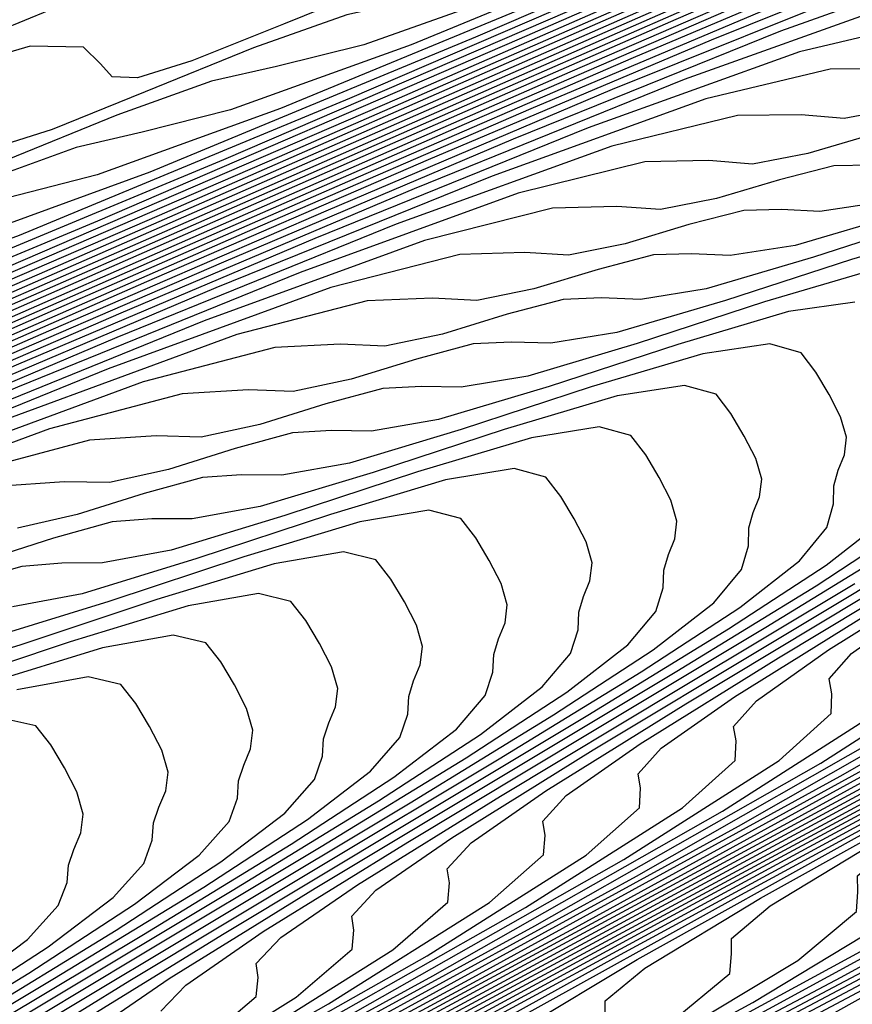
# Model space of a CAD drawing. Extents: x 3249832 to 3255657, y 13789405 to 13793316.
# Tile 542 of 656: x 3254751.73 to 3254756.38, y 13790609.32 to 13790614.82. Entities that reach past the tile are written whole.
import ezdxf

# ---------------------------------------------------------------- set-up
doc = ezdxf.new("R2010")
doc.units = 0
doc.header["$LTSCALE"] = 100
doc.header["$MEASUREMENT"] = 0
for name, color, linetype in [('GRATIO_CON', 10, 'CONTINUOUS'), ('GRATIO_ICON', 7, 'CONTINUOUS'), ('TARGETS_EAST', 7, 'CONTINUOUS')]:
    doc.layers.add(name, color=color, linetype=linetype)

# ---------------------------------------------------------------- blocks, each defined once
blk = doc.blocks.new('Gratio_032316_contours')
at = {"layer": 'GRATIO_CON', "color": 1, "linetype": 'Continuous', "flags": 128}
for points in [[(3254739.4803, 13790600.5988), (3254745.4944, 13790603.644), (3254750.0477, 13790605.9608), (3254753.106, 13790607.5363), (3254754.7723, 13790608.4238), (3254755.6974, 13790608.9446), (3254756.6694, 13790609.4863), (3254758.2505, 13790610.3277), (3254760.1015, 13790611.3106), (3254761.6576, 13790612.1677), (3254762.4966, 13790612.697), (3254762.7671, 13790612.9584), (3254762.7605, 13790613.077), (3254762.7487, 13790613.173), (3254762.9255, 13790613.3449), (3254763.4656, 13790613.6864), (3254764.4864, 13790614.2618), (3254765.8776, 13790615.0193), (3254767.4717, 13790615.8779), (3254769.0948, 13790616.7549), (3254770.5457, 13790617.5601), (3254771.6165, 13790618.2016)], [(3254743.6357, 13790602.7387), (3254748.2126, 13790605.0675), (3254751.3559, 13790606.6852), (3254753.0785, 13790607.5996), (3254754.0347, 13790608.1343), (3254755.0395, 13790608.6913), (3254756.6745, 13790609.5594), (3254758.5891, 13790610.5742), (3254760.1998, 13790611.4578), (3254761.0701, 13790612.0005), (3254761.3534, 13790612.2649), (3254761.3499, 13790612.3816), (3254761.3403, 13790612.4757), (3254761.525, 13790612.6497), (3254762.0846, 13790613.0001), (3254763.1408, 13790613.5938), (3254764.5796, 13790614.3765), (3254766.2281, 13790615.2643), (3254767.9065, 13790616.171), (3254769.4072, 13790617.0027), (3254770.5158, 13790617.6634), (3254771.0877, 13790618.0867)], [(3254742.7064, 13790602.2861), (3254747.295, 13790604.6208), (3254750.4808, 13790606.2596), (3254752.2315, 13790607.1876), (3254753.2034, 13790607.7292), (3254754.2245, 13790608.2938), (3254755.8864, 13790609.1753), (3254757.8329, 13790610.206), (3254759.4708, 13790611.1029), (3254760.3569, 13790611.6523), (3254760.6465, 13790611.9182), (3254760.6446, 13790612.0339), (3254760.6361, 13790612.1271), (3254760.8247, 13790612.302), (3254761.3941, 13790612.657), (3254762.468, 13790613.2597), (3254763.9305, 13790614.0551), (3254765.6062, 13790614.9575), (3254767.3123, 13790615.8791), (3254768.838, 13790616.724), (3254769.9655, 13790617.3943), (3254770.5479, 13790617.8222)], [(3254760.5563, 13790617.6619), (3254758.4988, 13790616.7788), (3254756.8372, 13790616.0991), (3254755.8864, 13790615.7674), (3254755.4184, 13790615.6608), (3254755.0695, 13790615.5898), (3254754.5639, 13790615.4122), (3254753.977, 13790615.1754), (3254753.4725, 13790614.974), (3254753.1723, 13790614.8815), (3254753.0319, 13790614.888), (3254752.9653, 13790614.9623), (3254752.8698, 13790615.0581), (3254752.5746, 13790615.0685), (3254751.8925, 13790614.8714), (3254750.6664, 13790614.3683), (3254748.8612, 13790613.5547), (3254746.4724, 13790612.4498), (3254743.5444, 13790611.093)], [(3254741.777, 13790601.8334), (3254746.3775, 13790604.1742), (3254749.6057, 13790605.8341), (3254751.3846, 13790606.7755), (3254752.372, 13790607.324), (3254753.4096, 13790607.8962), (3254755.0984, 13790608.7911), (3254757.0767, 13790609.8378), (3254758.7419, 13790610.748), (3254759.6437, 13790611.3041), (3254759.9396, 13790611.5714), (3254759.9393, 13790611.6862), (3254759.9319, 13790611.7785), (3254760.1244, 13790611.9544), (3254760.7036, 13790612.3139), (3254761.7952, 13790612.9257), (3254763.2815, 13790613.7338), (3254764.9844, 13790614.6507), (3254766.7182, 13790615.5871), (3254768.2688, 13790616.4452), (3254769.4152, 13790617.1251), (3254770.0082, 13790617.5577), (3254770.1871, 13790617.7969)], [(3254761.9207, 13790618.2233), (3254759.8856, 13790617.3339), (3254757.795, 13790616.4361), (3254756.107, 13790615.744), (3254755.1418, 13790615.4045), (3254754.6673, 13790615.2933), (3254754.3137, 13790615.2188), (3254753.8004, 13790615.037), (3254753.2044, 13790614.7956), (3254752.6922, 13790614.5903), (3254752.388, 13790614.4953), (3254752.2468, 13790614.5001), (3254752.181, 13790614.5727), (3254752.0861, 13790614.6662), (3254751.7884, 13790614.6726), (3254751.0969, 13790614.4688), (3254749.8519, 13790613.9557), (3254748.0179, 13790613.1282), (3254745.5905, 13790612.0053), (3254742.6151, 13790610.6266)], [(3254740.8477, 13790601.3808), (3254745.4599, 13790603.7275), (3254748.7307, 13790605.4085), (3254750.5377, 13790606.3634), (3254751.5407, 13790606.9189), (3254752.5947, 13790607.4987), (3254754.3104, 13790608.407), (3254756.3205, 13790609.4696), (3254758.013, 13790610.3931), (3254758.9305, 13790610.9559), (3254759.2328, 13790611.2247), (3254759.234, 13790611.3385), (3254759.2277, 13790611.4299), (3254759.4242, 13790611.6068), (3254760.0131, 13790611.9707), (3254761.1223, 13790612.5917), (3254762.6325, 13790613.4124), (3254764.3625, 13790614.3439), (3254766.124, 13790615.2952), (3254767.6996, 13790616.1665), (3254768.8649, 13790616.856), (3254769.4684, 13790617.2932), (3254769.6516, 13790617.5333), (3254769.6291, 13790617.6629)], [(3254761.2825, 13790617.9095), (3254759.215, 13790617.006), (3254757.0913, 13790616.0933), (3254755.3769, 13790615.3889), (3254754.3972, 13790615.0416), (3254753.9162, 13790614.9258), (3254753.5579, 13790614.8477), (3254753.0369, 13790614.6617), (3254752.4318, 13790614.4158), (3254751.9119, 13790614.2066), (3254751.6038, 13790614.1091), (3254751.4617, 13790614.1121), (3254751.3967, 13790614.1831), (3254751.3024, 13790614.2742), (3254751.0021, 13790614.2766), (3254750.3013, 13790614.0663), (3254749.0374, 13790613.543), (3254747.1746, 13790612.7017), (3254744.7086, 13790611.5609)], [(3254743.6248, 13790602.8341), (3254746.9805, 13790604.5574), (3254748.8439, 13790605.5392), (3254749.8779, 13790606.1086), (3254750.9648, 13790606.7037), (3254752.7344, 13790607.6387), (3254754.8081, 13790608.7333), (3254756.5552, 13790609.6833), (3254757.5041, 13790610.2594), (3254757.819, 13790610.5312), (3254757.8234, 13790610.6431), (3254757.8193, 13790610.7327), (3254758.0236, 13790610.9115), (3254758.6321, 13790611.2845), (3254759.7767, 13790611.9236), (3254761.3345, 13790612.7696), (3254763.1189, 13790613.7303)], [(3254761.7137, 13790618.0318), (3254760.006, 13790617.282), (3254757.8737, 13790616.35), (3254755.6838, 13790615.4078), (3254753.9166, 13790614.6787), (3254752.908, 13790614.3158), (3254752.414, 13790614.1909), (3254752.0462, 13790614.1057), (3254751.5099, 13790613.9111), (3254750.8865, 13790613.6562), (3254750.3514, 13790613.4393), (3254750.0354, 13790613.3366), (3254749.8915, 13790613.3363), (3254749.828, 13790613.404), (3254749.735, 13790613.4903), (3254749.4295, 13790613.4846), (3254748.7102, 13790613.2611), (3254747.4085, 13790612.7178), (3254745.488, 13790611.8488), (3254742.9448, 13790610.672)], [(3254742.7072, 13790602.3875), (3254746.1055, 13790604.1319), (3254747.9969, 13790605.1271), (3254749.0466, 13790605.7035), (3254750.1499, 13790606.3062), (3254751.9464, 13790607.2546), (3254754.0519, 13790608.3651), (3254755.8263, 13790609.3284), (3254756.7909, 13790609.9112), (3254757.1122, 13790610.1845), (3254757.1181, 13790610.2954), (3254757.1151, 13790610.3841), (3254757.3234, 13790610.5639), (3254757.9416, 13790610.9413), (3254759.1039, 13790611.5896), (3254760.6855, 13790612.4482), (3254762.497, 13790613.4235)], [(3254761.1014, 13790617.7295), (3254759.3677, 13790616.9683), (3254757.2031, 13790616.022), (3254754.98, 13790615.065), (3254753.1865, 13790614.3236), (3254752.1633, 13790613.9529), (3254751.6629, 13790613.8235), (3254751.2903, 13790613.7347), (3254750.7464, 13790613.5359), (3254750.1138, 13790613.2764), (3254749.5711, 13790613.0556), (3254749.2512, 13790612.9504), (3254749.1064, 13790612.9483), (3254749.0437, 13790613.0144), (3254748.9514, 13790613.0983), (3254748.6433, 13790613.0886), (3254747.9146, 13790612.8585), (3254746.594, 13790612.3052), (3254744.6446, 13790611.4223)], [(3254741.7897, 13790601.9408), (3254745.2304, 13790603.7063), (3254747.15, 13790604.715), (3254748.2152, 13790605.2983), (3254749.3349, 13790605.9086), (3254751.1583, 13790606.8704), (3254753.2956, 13790607.9969), (3254755.0974, 13790608.9734), (3254756.0776, 13790609.563), (3254756.4053, 13790609.8378), (3254756.4128, 13790609.9477), (3254756.4109, 13790610.0355), (3254756.6231, 13790610.2163), (3254757.2511, 13790610.5982), (3254758.4311, 13790611.2555), (3254760.0365, 13790612.1268), (3254761.8752, 13790613.1167), (3254763.7473, 13790614.1275)], [(3254761.902, 13790618.0457), (3254760.4892, 13790617.4271), (3254758.7295, 13790616.6546), (3254756.5324, 13790615.694), (3254754.2762, 13790614.7222), (3254752.4563, 13790613.9684), (3254751.4187, 13790613.59), (3254750.9118, 13790613.456), (3254750.5345, 13790613.3637), (3254749.9829, 13790613.1606), (3254749.3412, 13790612.8966), (3254748.7908, 13790612.6719), (3254748.467, 13790612.5642), (3254748.3213, 13790612.5604), (3254748.2593, 13790612.6248), (3254748.1677, 13790612.7064), (3254747.857, 13790612.6927), (3254747.119, 13790612.4559), (3254745.7796, 13790611.8925), (3254743.8013, 13790610.9958)], [(3254744.3553, 13790603.2808), (3254746.3031, 13790604.3029), (3254747.3839, 13790604.8932), (3254748.52, 13790605.5111), (3254750.3703, 13790606.4863), (3254752.5394, 13790607.6287), (3254754.3685, 13790608.6185), (3254755.3644, 13790609.2147), (3254755.6984, 13790609.4911), (3254755.7075, 13790609.6), (3254755.7067, 13790609.6869), (3254755.9228, 13790609.8686), (3254756.5606, 13790610.2551), (3254757.7583, 13790610.9215), (3254759.3875, 13790611.8054), (3254761.2533, 13790612.8099), (3254763.1532, 13790613.8356)], [(3254761.3106, 13790617.7525), (3254759.8769, 13790617.1248), (3254758.0912, 13790616.3408), (3254755.8618, 13790615.3661), (3254753.5725, 13790614.3795), (3254751.7262, 13790613.6133), (3254750.6741, 13790613.2271), (3254750.1607, 13790613.0885), (3254749.7786, 13790612.9926), (3254749.2194, 13790612.7853), (3254748.5686, 13790612.5168), (3254748.0105, 13790612.2882), (3254747.6828, 13790612.178), (3254747.5362, 13790612.1725), (3254747.475, 13790612.2352), (3254747.384, 13790612.3144), (3254747.0707, 13790612.2967), (3254746.3234, 13790612.0533), (3254744.9651, 13790611.4799), (3254742.958, 13790610.5693)], [(3254744.6092, 13790603.4787), (3254745.7211, 13790604.0829), (3254746.8901, 13790604.7161), (3254748.7943, 13790605.718), (3254751.027, 13790606.8923), (3254752.9106, 13790607.9087), (3254753.938, 13790608.5183), (3254754.2847, 13790608.7976), (3254754.2969, 13790608.9046), (3254754.2983, 13790608.9897), (3254754.5223, 13790609.1734), (3254755.1796, 13790609.5688), (3254756.4126, 13790610.2535), (3254758.0895, 13790611.1627), (3254760.0096, 13790612.1963), (3254761.9649, 13790613.2517), (3254763.7152, 13790614.2156)], [(3254761.4577, 13790617.7419), (3254760.1277, 13790617.1661), (3254758.6523, 13790616.5201), (3254756.8147, 13790615.7133), (3254754.5205, 13790614.7101), (3254752.165, 13790613.6939), (3254750.2659, 13790612.9031), (3254749.1849, 13790612.5013), (3254748.6585, 13790612.3536), (3254748.267, 13790612.2506), (3254747.6924, 13790612.0348), (3254747.0233, 13790611.7572), (3254746.4499, 13790611.5209), (3254746.1143, 13790611.4055), (3254745.966, 13790611.3966), (3254745.9064, 13790611.4561), (3254745.8166, 13790611.5305), (3254745.4982, 13790611.5047), (3254744.7323, 13790611.2482), (3254743.3362, 13790610.6547)], [(3254743.7623, 13790603.0666), (3254744.8898, 13790603.6778), (3254746.0752, 13790604.3186), (3254748.0063, 13790605.3338), (3254750.2708, 13790606.5241), (3254752.1817, 13790607.5538), (3254753.2248, 13790608.1701), (3254753.5778, 13790608.4509), (3254753.5916, 13790608.5569), (3254753.5941, 13790608.641), (3254753.822, 13790608.8258), (3254754.4891, 13790609.2257), (3254755.7398, 13790609.9194), (3254757.4405, 13790610.8413), (3254759.3878, 13790611.8895), (3254761.3707, 13790612.9598), (3254763.1459, 13790613.9368)], [(3254762.2406, 13790618.03), (3254760.885, 13790617.4568), (3254759.5362, 13790616.8729), (3254758.04, 13790616.2177), (3254756.1765, 13790615.3996), (3254753.8499, 13790614.3821), (3254751.4612, 13790613.3512), (3254749.5358, 13790612.548), (3254748.4403, 13790612.1384), (3254747.9074, 13790611.9862), (3254747.5111, 13790611.8796), (3254746.9289, 13790611.6595), (3254746.2507, 13790611.3774), (3254745.6696, 13790611.1372), (3254745.3301, 13790611.0193), (3254745.1809, 13790611.0087), (3254745.122, 13790611.0665), (3254745.033, 13790611.1386), (3254744.7119, 13790611.1088)], [(3254744.0584, 13790603.2727), (3254745.2603, 13790603.921), (3254747.2182, 13790604.9497), (3254749.5146, 13790606.1559), (3254751.4528, 13790607.1989), (3254752.5116, 13790607.8218), (3254752.871, 13790608.1041), (3254752.8863, 13790608.2091), (3254752.8899, 13790608.2924), (3254753.1217, 13790608.4781), (3254753.7986, 13790608.8826), (3254755.067, 13790609.5854), (3254756.7914, 13790610.5199), (3254758.766, 13790611.5827), (3254760.7765, 13790612.6678), (3254762.5767, 13790613.6581)], [(3254761.6868, 13790617.7529), (3254760.3124, 13790617.1717), (3254758.9448, 13790616.5796), (3254757.4277, 13790615.9154), (3254755.5382, 13790615.0858), (3254753.1792, 13790614.0542), (3254750.7575, 13790613.0084), (3254748.8057, 13790612.1929), (3254747.6957, 13790611.7755), (3254747.1563, 13790611.6187), (3254746.7553, 13790611.5085), (3254746.1654, 13790611.2842), (3254745.478, 13790610.9976), (3254744.8893, 13790610.7535), (3254744.5459, 13790610.6331)], [(3254744.4453, 13790603.5235), (3254746.4302, 13790604.5655), (3254748.7584, 13790605.7877), (3254750.7239, 13790606.8439), (3254751.7984, 13790607.4736), (3254752.1641, 13790607.7574), (3254752.1811, 13790607.8614), (3254752.1858, 13790607.9438), (3254752.4215, 13790608.1305), (3254753.1081, 13790608.5394), (3254754.3942, 13790609.2514), (3254756.1424, 13790610.1985), (3254758.1441, 13790611.2759), (3254760.1824, 13790612.3759), (3254762.0075, 13790613.3794), (3254763.3617, 13790614.1647)], [(3254762.4205, 13790617.9886), (3254761.133, 13790617.4759), (3254759.7397, 13790616.8866), (3254758.3533, 13790616.2864), (3254756.8154, 13790615.613), (3254754.9, 13790614.7721), (3254752.5086, 13790613.7262), (3254750.0537, 13790612.6656), (3254748.0755, 13790611.8377), (3254746.9511, 13790611.4126), (3254746.4052, 13790611.2512), (3254745.9994, 13790611.1375), (3254745.4019, 13790610.9089), (3254744.7054, 13790610.6178)], [(3254742.8154, 13790602.7285), (3254744.8542, 13790603.7972), (3254747.246, 13790605.0513), (3254749.2661, 13790606.1341), (3254750.3719, 13790606.7771), (3254750.7504, 13790607.0639), (3254750.7705, 13790607.166), (3254750.7774, 13790607.2466), (3254751.0209, 13790607.4353), (3254751.7271, 13790607.8532), (3254753.0486, 13790608.5833), (3254754.8444, 13790609.5557), (3254756.9004, 13790610.6624), (3254758.9941, 13790611.792), (3254760.8691, 13790612.822), (3254762.261, 13790613.6265), (3254762.9913, 13790614.119)], [(3254762.3741, 13790617.8), (3254761.3472, 13790617.4496), (3254760.0254, 13790616.9219), (3254758.5944, 13790616.3165), (3254757.1705, 13790615.7), (3254755.5909, 13790615.0084), (3254753.6235, 13790614.1446), (3254751.1673, 13790613.0702), (3254748.6462, 13790611.9801), (3254746.6153, 13790611.1275), (3254745.4619, 13790610.6868), (3254744.9029, 13790610.5163), (3254744.4878, 13790610.3955)], [(3254744.0662, 13790603.4131), (3254746.4898, 13790604.6831), (3254748.5371, 13790605.7792), (3254749.6587, 13790606.4289), (3254750.0435, 13790606.7172), (3254750.0652, 13790606.8183), (3254750.0732, 13790606.898), (3254750.3207, 13790607.0876), (3254751.0366, 13790607.51), (3254752.3758, 13790608.2493), (3254754.1954, 13790609.2344), (3254756.2786, 13790610.3556), (3254758.3999, 13790611.5001), (3254760.2999, 13790612.5433), (3254761.7107, 13790613.3573), (3254762.4515, 13790613.8545)], [(3254762.4661, 13790617.6529), (3254761.8502, 13790617.5367), (3254760.8105, 13790617.1801), (3254759.4715, 13790616.6449), (3254758.0218, 13790616.0314), (3254756.579, 13790615.4068), (3254754.9786, 13790614.706), (3254752.9852, 13790613.8309), (3254750.4967, 13790612.7422), (3254747.9425, 13790611.6373), (3254745.8851, 13790610.7724), (3254744.7173, 13790610.3239)], [(3254743.2781, 13790603.029), (3254745.7336, 13790604.3149), (3254747.8082, 13790605.4243), (3254748.9455, 13790606.0807), (3254749.3367, 13790606.3705), (3254749.3599, 13790606.4706), (3254749.369, 13790606.5494), (3254749.6204, 13790606.74), (3254750.3461, 13790607.1669), (3254751.7029, 13790607.9152), (3254753.5464, 13790608.913), (3254755.6568, 13790610.0488), (3254757.8057, 13790611.2082), (3254759.7307, 13790612.2646), (3254761.1604, 13790613.0882), (3254761.9118, 13790613.59), (3254762.1548, 13790613.8433), (3254762.1473, 13790613.962), (3254762.1241, 13790614.0525), (3254762.2257, 13790614.1912), (3254762.5696, 13790614.4469)], [(3254765.1114, 13790617.7556), (3254764.5338, 13790617.5806), (3254764.0338, 13790617.4502), (3254763.7211, 13790617.4277), (3254763.5273, 13790617.4641), (3254763.3397, 13790617.4822), (3254763.0754, 13790617.4297), (3254762.772, 13790617.3517), (3254762.4968, 13790617.318), (3254762.2733, 13790617.3647), (3254761.9488, 13790617.3938), (3254761.3263, 13790617.2734), (3254760.2738, 13790616.9106), (3254758.9177, 13790616.3679), (3254757.4491, 13790615.7463), (3254755.9876, 13790615.1136), (3254754.3663, 13790614.4037), (3254752.347, 13790613.5171), (3254749.826, 13790612.4143), (3254747.2387, 13790611.2945), (3254745.155, 13790610.4173), (3254743.9726, 13790609.961)], [(3254742.4901, 13790602.6448), (3254744.9774, 13790603.9467), (3254747.0793, 13790605.0694), (3254748.2323, 13790605.7325), (3254748.6298, 13790606.0237), (3254748.6546, 13790606.1229), (3254748.6648, 13790606.2008), (3254748.9201, 13790606.3924), (3254749.6556, 13790606.8238), (3254751.0301, 13790607.5812), (3254752.8974, 13790608.5916), (3254755.0349, 13790609.742), (3254757.2116, 13790610.9162), (3254759.1615, 13790611.9859), (3254760.61, 13790612.8191), (3254761.372, 13790613.3255), (3254761.6193, 13790613.5797), (3254761.6129, 13790613.6976), (3254761.5904, 13790613.7874), (3254761.6941, 13790613.9265), (3254762.043, 13790614.1846), (3254762.7038, 13790614.6025)], [(3254765.133, 13790617.6493), (3254764.6262, 13790617.5181), (3254764.0416, 13790617.3401), (3254763.5357, 13790617.207), (3254763.2198, 13790617.1824), (3254763.0246, 13790617.2171), (3254762.8354, 13790617.2337), (3254762.5683, 13790617.1793), (3254762.2614, 13790617.0994), (3254761.9835, 13790617.0637), (3254761.7586, 13790617.1084), (3254761.4315, 13790617.1347), (3254760.8024, 13790617.0101), (3254759.7372, 13790616.6412), (3254758.3639, 13790616.0909), (3254756.8765, 13790615.4612), (3254755.3961, 13790614.8203), (3254753.754, 13790614.1013), (3254751.7087, 13790613.2034), (3254749.1554, 13790612.0863), (3254746.535, 13790610.9518), (3254744.4248, 13790610.0622)], [(3254743.4649, 13790603.2103), (3254745.6215, 13790604.3595), (3254746.8059, 13790605.036), (3254747.2161, 13790605.3303), (3254747.244, 13790605.4275), (3254747.2564, 13790605.5036), (3254747.5196, 13790605.6971), (3254748.2746, 13790606.1375), (3254749.6845, 13790606.9132), (3254751.5994, 13790607.9488), (3254753.7912, 13790609.1284), (3254756.0233, 13790610.3324), (3254758.0231, 13790611.4284), (3254759.5094, 13790612.2808), (3254760.2925, 13790612.7965), (3254760.5483, 13790613.0526), (3254760.5441, 13790613.1689), (3254760.523, 13790613.2572), (3254760.631, 13790613.3971), (3254760.9898, 13790613.6598), (3254761.668, 13790614.0874), (3254762.5216, 13790614.6037)], [(3254762.5394, 13790616.7205), (3254762.2172, 13790616.6917), (3254762.0191, 13790616.7231), (3254761.8269, 13790616.7365), (3254761.5541, 13790616.6787), (3254761.2404, 13790616.5949), (3254760.957, 13790616.5552), (3254760.729, 13790616.5958), (3254760.3969, 13790616.6165), (3254759.7546, 13790616.4834), (3254758.6638, 13790616.1022), (3254757.2563, 13790615.5369), (3254755.7312, 13790614.891), (3254754.2132, 13790614.2339), (3254752.5294, 13790613.4966), (3254750.4322, 13790612.5759), (3254747.8141, 13790611.4303), (3254745.1274, 13790610.2662), (3254742.9646, 13790609.3519)], [(3254742.7087, 13790602.8421), (3254744.8926, 13790604.0046), (3254746.0927, 13790604.6878), (3254746.5092, 13790604.9835), (3254746.5387, 13790605.0798), (3254746.5522, 13790605.155), (3254746.8193, 13790605.3495), (3254747.5841, 13790605.7944), (3254749.0117, 13790606.5791), (3254750.9504, 13790607.6274), (3254753.1694, 13790608.8216), (3254755.4291, 13790610.0405), (3254757.4538, 13790611.1497), (3254758.9591, 13790612.0117), (3254759.7527, 13790612.532), (3254760.0128, 13790612.789), (3254760.0097, 13790612.9045), (3254759.9893, 13790612.9921), (3254760.0994, 13790613.1323), (3254760.4632, 13790613.3975), (3254761.1501, 13790613.8299), (3254762.0143, 13790614.3523), (3254762.8563, 13790614.8575)], [(3254762.5648, 13790616.6186), (3254762.0412, 13790616.4773), (3254761.716, 13790616.4464), (3254761.5164, 13790616.4761), (3254761.3227, 13790616.4879), (3254761.047, 13790616.4283), (3254760.7298, 13790616.3426), (3254760.4437, 13790616.301), (3254760.2143, 13790616.3394), (3254759.8796, 13790616.3574), (3254759.2307, 13790616.2201), (3254758.1272, 13790615.8327), (3254756.7025, 13790615.2598), (3254755.1585, 13790614.606), (3254753.6218, 13790613.9407), (3254751.9171, 13790613.1943), (3254749.794, 13790612.2622), (3254747.1435, 13790611.1024), (3254744.4237, 13790609.9235)], [(3254744.1637, 13790603.6497), (3254745.3795, 13790604.3396), (3254745.8023, 13790604.6368), (3254745.8334, 13790604.7321), (3254745.848, 13790604.8063), (3254746.119, 13790605.0019), (3254746.8936, 13790605.4513), (3254748.3389, 13790606.2451), (3254750.3013, 13790607.3061), (3254752.5476, 13790608.5148), (3254754.8349, 13790609.7485), (3254756.8846, 13790610.871), (3254758.4088, 13790611.7426), (3254759.213, 13790612.2674), (3254759.4773, 13790612.5254), (3254759.4752, 13790612.6402), (3254759.4556, 13790612.7271), (3254759.5678, 13790612.8676), (3254759.9366, 13790613.1351), (3254760.6322, 13790613.5724), (3254761.5071, 13790614.101), (3254762.3594, 13790614.6123)], [(3254762.6855, 13790616.5681), (3254762.0726, 13790616.3781), (3254761.5431, 13790616.2341), (3254761.2147, 13790616.2011), (3254761.0137, 13790616.2291), (3254760.8184, 13790616.2394), (3254760.5399, 13790616.178), (3254760.2193, 13790616.0904), (3254759.9304, 13790616.0467), (3254759.6995, 13790616.0831), (3254759.3623, 13790616.0983), (3254758.7068, 13790615.9568), (3254757.5905, 13790615.5632), (3254756.1487, 13790614.9828), (3254754.5859, 13790614.3209), (3254753.0303, 13790613.6475), (3254751.3048, 13790612.8919), (3254749.1557, 13790611.9484), (3254746.4728, 13790610.7744), (3254743.7199, 13790609.5807)], [(3254744.6662, 13790603.9913), (3254745.0955, 13790604.2901), (3254745.1281, 13790604.3844), (3254745.1438, 13790604.4577), (3254745.4188, 13790604.6542), (3254746.2031, 13790605.1081), (3254747.6661, 13790605.9111), (3254749.6523, 13790606.9847), (3254751.9257, 13790608.208), (3254754.2408, 13790609.4566), (3254756.3154, 13790610.5923), (3254757.8584, 13790611.4735), (3254758.6732, 13790612.0029), (3254758.9418, 13790612.2618), (3254758.9408, 13790612.3758), (3254758.9219, 13790612.462), (3254759.0362, 13790612.6029), (3254759.41, 13790612.8728), (3254760.1143, 13790613.3148), (3254760.9998, 13790613.8497), (3254761.8625, 13790614.3672), (3254762.5352, 13790614.7797)], [(3254762.7367, 13790616.4754), (3254762.2003, 13790616.3306), (3254761.5804, 13790616.1376), (3254761.0449, 13790615.9908), (3254760.7134, 13790615.9557), (3254760.511, 13790615.9821), (3254760.3142, 13790615.9908), (3254760.0328, 13790615.9277), (3254759.7087, 13790615.8381), (3254759.4171, 13790615.7925), (3254759.1848, 13790615.8268), (3254758.845, 13790615.8392), (3254758.1829, 13790615.6934), (3254757.0539, 13790615.2937), (3254755.5949, 13790614.7058), (3254754.0132, 13790614.0358), (3254752.4389, 13790613.3543), (3254750.6926, 13790612.5896), (3254748.5175, 13790611.6347), (3254745.8022, 13790610.4464), (3254743.0162, 13790609.2379)], [(3254744.0182, 13790603.959), (3254744.8221, 13790604.4219), (3254746.3204, 13790605.243), (3254748.3543, 13790606.3419), (3254750.682, 13790607.5944), (3254753.0525, 13790608.8727), (3254755.177, 13790610.0349), (3254756.7578, 13790610.9352), (3254757.5937, 13790611.4739), (3254757.8708, 13790611.7347), (3254757.872, 13790611.8471), (3254757.8545, 13790611.9318), (3254757.9731, 13790612.0735), (3254758.3568, 13790612.348), (3254759.0784, 13790612.7997), (3254759.9854, 13790613.347), (3254760.8686, 13790613.8768), (3254761.5575, 13790614.2991), (3254762.0343, 13790614.6161), (3254762.3196, 13790614.8531)], [(3254762.2744, 13790615.9703), (3254762.1114, 13790616.0359), (3254761.7782, 13790616.0058), (3254761.2299, 13790615.8556), (3254760.5959, 13790615.6566), (3254760.0486, 13790615.5044), (3254759.7108, 13790615.4651), (3254759.5055, 13790615.4881), (3254759.3057, 13790615.4937), (3254759.0186, 13790615.427), (3254758.6876, 13790615.3336), (3254758.3906, 13790615.284), (3254758.1552, 13790615.3142), (3254757.8104, 13790615.321), (3254757.1351, 13790615.1668), (3254755.9805, 13790614.7548), (3254754.4872, 13790614.1518), (3254752.8679, 13790613.4656), (3254751.256, 13790612.7678), (3254749.468, 13790611.9849), (3254747.241, 13790611.0072), (3254744.4609, 13790609.7904)], [(3254752.4583, 13790608.5808), (3254754.6078, 13790609.7562), (3254756.2075, 13790610.6661), (3254757.0539, 13790611.2094)], [(3254756.6112, 13790614.9035), (3254755.4439, 13790614.4853), (3254753.9334, 13790613.8748), (3254752.2953, 13790613.1805), (3254750.6646, 13790612.4746), (3254748.8557, 13790611.6826), (3254746.6027, 13790610.6935), (3254743.7903, 13790609.4625)], [(3254751.8641, 13790608.2889), (3254754.0386, 13790609.4775), (3254755.6571, 13790610.3969), (3254756.5142, 13790610.9449)], [(3254756.7758, 13790614.8028), (3254756.0872, 13790614.6402), (3254754.9072, 13790614.2158), (3254753.3796, 13790613.5978), (3254751.7226, 13790612.8955), (3254750.0731, 13790612.1814), (3254748.2434, 13790611.3802), (3254745.9645, 13790610.3797), (3254743.1196, 13790609.1345)], [(3254753.4694, 13790609.1987), (3254755.1068, 13790610.1278), (3254755.9744, 13790610.6804), (3254756.2643, 13790610.944), (3254756.2688, 13790611.054), (3254756.2534, 13790611.1365), (3254756.3783, 13790611.2793), (3254756.777, 13790611.5609)], [(3254756.611, 13790614.5452), (3254756.2585, 13790614.5437), (3254755.5633, 13790614.3768), (3254754.3705, 13790613.9463), (3254752.8258, 13790613.3208), (3254751.15, 13790612.6104), (3254749.4817, 13790611.8882), (3254747.6311, 13790611.0779), (3254745.3262, 13790610.066), (3254742.449, 13790608.8065)], [(3254752.331, 13790608.6413), (3254754.0062, 13790609.5896), (3254754.8949, 13790610.1513), (3254755.1933, 13790610.4168), (3254755.1999, 13790610.5253), (3254755.186, 13790610.6064), (3254755.3152, 13790610.7499), (3254755.7238, 13790611.0362), (3254756.4889, 13790611.512)], [(3254756.483, 13790614.1753), (3254756.1349, 13790614.0723), (3254755.8242, 13790614.0128), (3254755.5814, 13790614.0326), (3254755.2239, 13790614.0255), (3254754.5155, 13790613.8502), (3254753.2972, 13790613.4074), (3254751.7182, 13790612.7667), (3254750.0047, 13790612.0402), (3254748.2988, 13790611.3017), (3254746.4065, 13790610.4732), (3254744.0497, 13790609.4385)], [(3254751.7617, 13790608.3626), (3254753.4559, 13790609.3204), (3254754.3551, 13790609.8868), (3254754.6579, 13790610.1533), (3254754.6655, 13790610.261), (3254754.6524, 13790610.3413), (3254754.7836, 13790610.4852), (3254755.1972, 13790610.7739), (3254755.9709, 13790611.2545), (3254756.9419, 13790611.8391)], [(3254756.4892, 13790614.0062), (3254756.2802, 13790614.0023), (3254755.9759, 13790613.925), (3254755.6244, 13790613.82), (3254755.3109, 13790613.7586), (3254755.0667, 13790613.7762), (3254754.7066, 13790613.7664), (3254753.9916, 13790613.5869), (3254752.7606, 13790613.1379), (3254751.1644, 13790612.4897), (3254749.432, 13790611.7551), (3254747.7074, 13790611.0085), (3254745.7943, 13790610.1709), (3254743.4115, 13790609.1247)], [(3254752.9055, 13790609.0513), (3254753.8154, 13790609.6223), (3254754.1224, 13790609.8897), (3254754.1311, 13790609.9966), (3254754.1187, 13790610.0762), (3254754.252, 13790610.2205), (3254754.6706, 13790610.5115), (3254755.453, 13790610.997), (3254756.4347, 13790611.5878)], [(3254756.5616, 13790613.8017), (3254756.2019, 13790613.7478), (3254755.9864, 13790613.7592), (3254755.776, 13790613.7537), (3254755.4688, 13790613.6747), (3254755.1139, 13790613.5678), (3254754.7976, 13790613.5043), (3254754.5519, 13790613.5199), (3254754.1893, 13790613.5073), (3254753.4677, 13790613.3235), (3254752.2239, 13790612.8684), (3254750.6106, 13790612.2127), (3254748.8594, 13790611.4701), (3254747.1159, 13790610.7153), (3254745.182, 13790609.8685), (3254742.7732, 13790608.811)], [(3254752.3552, 13790608.7822), (3254753.2756, 13790609.3578), (3254753.5869, 13790609.6261), (3254753.5967, 13790609.7323), (3254753.585, 13790609.8111), (3254753.7204, 13790609.9558), (3254754.144, 13790610.2491), (3254754.9351, 13790610.7394), (3254755.9274, 13790611.3365), (3254756.8932, 13790611.9155)], [(3254756.6579, 13790613.7327), (3254756.0634, 13790613.5585), (3254755.7006, 13790613.5024), (3254755.4837, 13790613.5122), (3254755.2717, 13790613.5051), (3254754.9617, 13790613.4243), (3254754.6033, 13790613.3155), (3254754.2844, 13790613.2501), (3254754.0372, 13790613.2636), (3254753.672, 13790613.2482), (3254752.9438, 13790613.0602), (3254751.6872, 13790612.5989), (3254750.0567, 13790611.9357), (3254748.2867, 13790611.185), (3254746.5245, 13790610.4221), (3254744.5697, 13790609.5662)], [(3254752.5176, 13790609.2809), (3254752.6573, 13790609.4263), (3254753.0908, 13790609.7244), (3254753.8993, 13790610.2243), (3254754.913, 13790610.8338), (3254755.8994, 13790611.4251), (3254756.6688, 13790611.8962)], [(3254756.9855, 13790613.658), (3254756.3781, 13790613.4806), (3254755.6734, 13790613.2517), (3254755.0671, 13790613.072), (3254754.698, 13790613.0118), (3254754.4782, 13790613.0182), (3254754.2632, 13790613.008), (3254753.9475, 13790612.9237), (3254753.5822, 13790612.811), (3254753.2578, 13790612.7416), (3254753.0076, 13790612.751), (3254752.6374, 13790612.73), (3254751.896, 13790612.5336), (3254750.6139, 13790612.06), (3254748.9491, 13790611.3817), (3254747.1414, 13790610.6148), (3254745.3416, 13790609.8357), (3254743.3451, 13790608.9615)], [(3254752.1257, 13790609.1616), (3254752.5642, 13790609.462), (3254753.3814, 13790609.9668), (3254754.4057, 13790610.5825), (3254755.4024, 13790611.18), (3254756.1799, 13790611.6559), (3254756.7197, 13790612.0097)], [(3254756.5063, 13790613.4232), (3254755.8929, 13790613.2431), (3254755.1812, 13790613.0112), (3254754.569, 13790612.8288), (3254754.1967, 13790612.7664), (3254753.9755, 13790612.7712), (3254753.759, 13790612.7594), (3254753.4404, 13790612.6733), (3254753.0717, 13790612.5587), (3254752.7445, 13790612.4873), (3254752.4929, 13790612.4946), (3254752.1201, 13790612.4709), (3254751.3721, 13790612.2703), (3254750.0772, 13790611.7905), (3254748.3953, 13790611.1047), (3254746.5687, 13790610.3297), (3254744.7501, 13790609.5424), (3254742.7328, 13790608.6591)], [(3254752.0376, 13790609.1997), (3254752.8634, 13790609.7093), (3254753.8985, 13790610.3312), (3254754.9055, 13790610.9348), (3254755.6911, 13790611.4156), (3254756.2366, 13790611.7728), (3254756.5673, 13790612.0318)], [(3254756.3972, 13790613.2424), (3254756.027, 13790613.1884), (3254755.4077, 13790613.0056), (3254754.6889, 13790612.7707), (3254754.0708, 13790612.5856), (3254753.6954, 13790612.5211), (3254753.4728, 13790612.5242), (3254753.2547, 13790612.5109), (3254752.9333, 13790612.423), (3254752.5612, 13790612.3065), (3254752.2313, 13790612.2331), (3254751.9781, 13790612.2383), (3254751.6028, 13790612.2118), (3254750.8482, 13790612.0069), (3254749.5406, 13790611.521), (3254747.8415, 13790610.8277), (3254745.9961, 13790610.0446), (3254744.1587, 13790609.2492)], [(3254751.511, 13790608.9373), (3254752.3455, 13790609.4517), (3254753.3912, 13790610.0798), (3254754.4086, 13790610.6896), (3254755.2022, 13790611.1753), (3254755.7535, 13790611.5359), (3254756.0879, 13790611.7967), (3254756.2398, 13790611.9825), (3254756.2778, 13790612.1149), (3254756.2795, 13790612.2151), (3254756.3042, 13790612.3025), (3254756.3383, 13790612.3893), (3254756.3504, 13790612.4863), (3254756.3176, 13790612.6006), (3254756.2531, 13790612.7254), (3254756.1791, 13790612.8504), (3254756.0964, 13790612.9591), (3254755.921, 13790613.0096), (3254755.5477, 13790612.9537), (3254754.9226, 13790612.7681), (3254754.1967, 13790612.5302), (3254753.5727, 13790612.3423), (3254753.1942, 13790612.2758), (3254752.9701, 13790612.2772), (3254752.7505, 13790612.2623), (3254752.4262, 13790612.1727), (3254752.0506, 13790612.0542), (3254751.718, 13790611.9789)], [(3254751.3097, 13790608.9366), (3254752.3768, 13790609.5772), (3254753.4147, 13790610.1993), (3254754.2245, 13790610.6947), (3254754.7872, 13790611.062), (3254755.1292, 13790611.3265), (3254755.2855, 13790611.5131), (3254755.326, 13790611.6449), (3254755.3291, 13790611.7442), (3254755.3551, 13790611.8317), (3254755.3902, 13790611.9197), (3254755.4025, 13790612.0186), (3254755.3691, 13790612.1351), (3254755.3036, 13790612.2618), (3254755.2289, 13790612.3878), (3254755.1459, 13790612.4959), (3254754.9687, 13790612.5441), (3254754.5892, 13790612.4841), (3254753.9522, 13790612.2931), (3254753.2122, 13790612.0492), (3254752.5764, 13790611.8559), (3254752.1916, 13790611.7851), (3254751.9646, 13790611.7832), (3254751.742, 13790611.7652), (3254751.4119, 13790611.672)], [(3254750.7918, 13790608.6791), (3254751.8695, 13790609.3259), (3254752.9178, 13790609.9541), (3254753.7356, 13790610.4544), (3254754.304, 13790610.825), (3254754.6498, 13790611.0914), (3254754.8084, 13790611.2785), (3254754.8501, 13790611.4098), (3254754.8539, 13790611.5088), (3254754.8805, 13790611.5963), (3254754.9161, 13790611.6849), (3254754.9286, 13790611.7847), (3254754.8949, 13790611.9023), (3254754.8289, 13790612.03), (3254754.7538, 13790612.1565), (3254754.6707, 13790612.2643), (3254754.4925, 13790612.3113), (3254754.1099, 13790612.2493), (3254753.467, 13790612.0556), (3254752.72, 13790611.8087), (3254752.0782, 13790611.6126), (3254751.6903, 13790611.5398)], [(3254751.3623, 13790609.0745), (3254752.4209, 13790609.709), (3254753.2467, 13790610.2141), (3254753.8209, 13790610.5881), (3254754.1705, 13790610.8563), (3254754.3313, 13790611.0438), (3254754.3741, 13790611.1748), (3254754.3787, 13790611.2733), (3254754.406, 13790611.3609), (3254754.4421, 13790611.4501), (3254754.4547, 13790611.5508), (3254754.4206, 13790611.6696), (3254754.3541, 13790611.7983), (3254754.2787, 13790611.9252), (3254754.1955, 13790612.0326), (3254754.0163, 13790612.0785), (3254753.6307, 13790612.0145), (3254752.9818, 13790611.8181), (3254752.2277, 13790611.5682), (3254751.5801, 13790611.3694)], [(3254750.855, 13790608.8232), (3254751.9239, 13790609.4638), (3254752.7579, 13790609.9738), (3254753.3378, 13790610.3512), (3254753.6911, 13790610.6212), (3254753.8541, 13790610.8091), (3254753.8982, 13790610.9398), (3254753.9035, 13790611.0378), (3254753.9314, 13790611.1256), (3254753.968, 13790611.2153), (3254753.9808, 13790611.317), (3254753.9464, 13790611.4368), (3254753.8794, 13790611.5665), (3254753.8036, 13790611.6939), (3254753.7202, 13790611.801), (3254753.5401, 13790611.8457), (3254753.1514, 13790611.7798), (3254752.4966, 13790611.5806), (3254751.7355, 13790611.3277), (3254751.0819, 13790611.1262)], [(3254750.9301, 13790608.9735), (3254751.7801, 13790609.4932), (3254752.3715, 13790609.8773), (3254752.7324, 13790610.151), (3254752.8999, 13790610.3398), (3254752.9464, 13790610.4697), (3254752.9531, 13790610.5669), (3254752.9823, 13790610.6548), (3254753.0199, 13790610.7457), (3254753.0329, 13790610.8493), (3254752.9979, 13790610.9713), (3254752.9299, 13790611.1029), (3254752.8534, 13790611.2313), (3254752.7698, 13790611.3378), (3254752.5877, 13790611.3801), (3254752.1929, 13790611.3102), (3254751.5263, 13790611.1056)], [(3254751.2913, 13790609.2529), (3254751.8883, 13790609.6403), (3254752.253, 13790609.9159), (3254752.4228, 13790610.1051), (3254752.4705, 13790610.2347), (3254752.4779, 13790610.3315), (3254752.5077, 13790610.4194), (3254752.5458, 13790610.5109), (3254752.559, 13790610.6154), (3254752.5237, 13790610.7386), (3254752.4552, 13790610.8712), (3254752.3783, 13790611), (3254752.2945, 13790611.1061), (3254752.1115, 13790611.1473), (3254751.7136, 13790611.0754)], [(3254751.4052, 13790609.4034), (3254751.7736, 13790609.6808), (3254751.9456, 13790609.8704), (3254751.9946, 13790609.9997), (3254752.0028, 13790610.096), (3254752.0332, 13790610.184), (3254752.0718, 13790610.2761), (3254752.0851, 13790610.3815), (3254752.0495, 13790610.5058), (3254751.9804, 13790610.6394), (3254751.9032, 13790610.7687), (3254751.8193, 13790610.8745), (3254751.6354, 13790610.9145)]]:
    blk.add_lwpolyline(points, dxfattribs=at)
at = {"layer": 'GRATIO_ICON', "color": 7, "linetype": 'Continuous', "flags": 128}
for points in [[(3254744.5651, 13790603.1913), (3254749.1301, 13790605.5142), (3254752.231, 13790607.1107), (3254753.9254, 13790608.0117), (3254754.8661, 13790608.5394), (3254755.8544, 13790609.0888), (3254757.4625, 13790609.9436), (3254759.3453, 13790610.9424), (3254760.9287, 13790611.8128), (3254761.7833, 13790612.3488), (3254762.0602, 13790612.6116), (3254762.0552, 13790612.7293), (3254762.0445, 13790612.8244), (3254762.2253, 13790612.9973), (3254762.7751, 13790613.3433), (3254763.8136, 13790613.9278), (3254765.2286, 13790614.6979), (3254766.8499, 13790615.5711), (3254768.5006, 13790616.4629), (3254769.9765, 13790617.2814), (3254771.0662, 13790617.9325), (3254771.6275, 13790618.3512)], [(3254744.5424, 13790603.2808), (3254747.8556, 13790604.983), (3254749.6908, 13790605.9513), (3254750.7093, 13790606.5138), (3254751.7797, 13790607.1012), (3254753.5224, 13790608.0228), (3254755.5643, 13790609.1014), (3254757.2841, 13790610.0382), (3254758.2173, 13790610.6076), (3254758.5259, 13790610.878), (3254758.5287, 13790610.9908), (3254758.5235, 13790611.0813), (3254758.7239, 13790611.2592), (3254759.3226, 13790611.6276), (3254760.4495, 13790612.2576), (3254761.9835, 13790613.091), (3254763.7407, 13790614.0371)], [(3254760.6442, 13790617.5958), (3254758.5443, 13790616.678), (3254756.3875, 13790615.7505), (3254754.6468, 13790615.0338), (3254753.6526, 13790614.6787), (3254753.1651, 13790614.5584), (3254752.802, 13790614.4767), (3254752.2734, 13790614.2864), (3254751.6591, 13790614.036), (3254751.1317, 13790613.8229), (3254750.8196, 13790613.7229), (3254750.6766, 13790613.7242), (3254750.6123, 13790613.7936), (3254750.5187, 13790613.8823), (3254750.2158, 13790613.8806), (3254749.5057, 13790613.6637), (3254748.223, 13790613.1304), (3254746.3313, 13790612.2752), (3254743.8267, 13790611.1164)], [(3254743.4802, 13790602.8552), (3254745.4562, 13790603.8908), (3254746.5525, 13790604.4881), (3254747.7051, 13790605.1136), (3254749.5823, 13790606.1021), (3254751.7832, 13790607.2605), (3254753.6395, 13790608.2636), (3254754.6512, 13790608.8665), (3254754.9916, 13790609.1443), (3254755.0022, 13790609.2523), (3254755.0025, 13790609.3383), (3254755.2226, 13790609.521), (3254755.8701, 13790609.912), (3254757.0855, 13790610.5875), (3254758.7385, 13790611.4841), (3254760.6315, 13790612.5031), (3254762.559, 13790613.5436)], [(3254762.0303, 13790618.0269), (3254760.7191, 13790617.4593), (3254759.2646, 13790616.8224), (3254757.453, 13790616.0271), (3254755.1911, 13790615.0381), (3254752.8687, 13790614.0367), (3254750.9961, 13790613.2582), (3254749.9295, 13790612.8642), (3254749.4096, 13790612.7211), (3254749.0228, 13790612.6216), (3254748.4559, 13790612.41), (3254747.7959, 13790612.137), (3254747.2302, 13790611.9046), (3254746.8985, 13790611.7918), (3254746.7511, 13790611.7845), (3254746.6907, 13790611.8457), (3254746.6003, 13790611.9225), (3254746.2844, 13790611.9007), (3254745.5278, 13790611.6507), (3254744.1507, 13790611.0673)], [(3254743.6304, 13790603.126), (3254745.6422, 13790604.1814), (3254748.0022, 13790605.4195), (3254749.995, 13790606.489), (3254751.0852, 13790607.1254), (3254751.4573, 13790607.4107), (3254751.4758, 13790607.5137), (3254751.4816, 13790607.5952), (3254751.7212, 13790607.7829), (3254752.4176, 13790608.1963), (3254753.7214, 13790608.9173), (3254755.4934, 13790609.8771), (3254757.5223, 13790610.9692), (3254759.5882, 13790612.084), (3254761.4383, 13790613.1007), (3254762.8113, 13790613.8956)], [(3254761.8838, 13790617.7191), (3254760.5792, 13790617.1989), (3254759.1671, 13790616.6015), (3254757.7619, 13790615.9932), (3254756.2031, 13790615.3107), (3254754.2617, 13790614.4584), (3254751.8379, 13790613.3982), (3254749.35, 13790612.3229), (3254747.3454, 13790611.4826), (3254746.2065, 13790611.0497), (3254745.654, 13790610.8838), (3254745.2436, 13790610.7665), (3254744.6384, 13790610.5337)], [(3254744.2212, 13790603.5785), (3254746.3504, 13790604.7145), (3254747.5191, 13790605.3842), (3254747.9229, 13790605.677), (3254747.9493, 13790605.7752), (3254747.9606, 13790605.8522), (3254748.2198, 13790606.0448), (3254748.9651, 13790606.4806), (3254750.3573, 13790607.2472), (3254752.2484, 13790608.2702), (3254754.4131, 13790609.4352), (3254756.6174, 13790610.6243), (3254758.5923, 13790611.7071), (3254760.0597, 13790612.55), (3254760.8323, 13790613.061), (3254761.0838, 13790613.3161), (3254761.0785, 13790613.4332), (3254761.0567, 13790613.5223), (3254761.1626, 13790613.6618), (3254761.5164, 13790613.9222), (3254762.1859, 13790614.345), (3254763.0288, 13790614.855)], [(3254762.3312, 13790616.9851), (3254762.0612, 13790616.929), (3254761.7509, 13790616.8471), (3254761.4702, 13790616.8095), (3254761.2438, 13790616.8521), (3254760.9142, 13790616.8756), (3254760.2785, 13790616.7467), (3254759.2005, 13790616.3717), (3254757.8101, 13790615.8139), (3254756.3038, 13790615.1761), (3254754.8047, 13790614.5271), (3254753.1417, 13790613.799), (3254751.0705, 13790612.8896), (3254748.4848, 13790611.7583), (3254745.8312, 13790610.609), (3254743.6947, 13790609.707)], [(3254744.7185, 13790604.3066), (3254745.5126, 13790604.765), (3254746.9932, 13790605.577), (3254749.0033, 13790606.6633), (3254751.3039, 13790607.9012), (3254753.6466, 13790609.1647), (3254755.7462, 13790610.3136), (3254757.3081, 13790611.2043), (3254758.1335, 13790611.7384), (3254758.4063, 13790611.9983), (3254758.4064, 13790612.1115), (3254758.3882, 13790612.1969), (3254758.5047, 13790612.3382), (3254758.8834, 13790612.6104), (3254759.5963, 13790613.0573), (3254760.4926, 13790613.5984), (3254761.3655, 13790614.122), (3254762.0464, 13790614.5394), (3254762.5174, 13790614.853)], [(3254762.5876, 13790616.2687), (3254762.2574, 13790616.2406), (3254761.7151, 13790616.0931), (3254761.0881, 13790615.8971), (3254760.5468, 13790615.7476), (3254760.2121, 13790615.7104), (3254760.0082, 13790615.7351), (3254759.81, 13790615.7422), (3254759.5257, 13790615.6773), (3254759.1982, 13790615.5858), (3254758.9039, 13790615.5383), (3254758.67, 13790615.5705), (3254758.3277, 13790615.5801), (3254757.659, 13790615.4301), (3254756.5172, 13790615.0243), (3254755.0411, 13790614.4288), (3254753.4406, 13790613.7507), (3254751.8475, 13790613.061), (3254750.0803, 13790612.2873), (3254747.8792, 13790611.3209), (3254745.1316, 13790610.1184), (3254742.3124, 13790608.8952)], [(3254752.9002, 13790608.92), (3254754.5565, 13790609.8587), (3254755.4347, 13790610.4159), (3254755.7288, 13790610.6804), (3254755.7343, 13790610.7897), (3254755.7197, 13790610.8714), (3254755.8468, 13790611.0146), (3254756.2504, 13790611.2986), (3254757.0068, 13790611.7696)], [(3254756.6455, 13790614.3245), (3254756.3375, 13790614.267), (3254756.0962, 13790614.2889), (3254755.7412, 13790614.2846), (3254755.0394, 13790614.1135), (3254753.8339, 13790613.6769), (3254752.272, 13790613.0437), (3254750.5773, 13790612.3253), (3254748.8902, 13790611.595), (3254747.0188, 13790610.7755), (3254744.688, 13790609.7522)], [(3254752.7359, 13790609.0933), (3254753.0514, 13790609.3625), (3254753.0623, 13790609.4679), (3254753.0513, 13790609.546), (3254753.1889, 13790609.6911), (3254753.6174, 13790609.9868), (3254754.4172, 13790610.4819), (3254755.4202, 13790611.0851), (3254756.3963, 13790611.6703)], [(3254756.8633, 13790613.7181), (3254756.1657, 13790613.4922), (3254755.5653, 13790613.3153), (3254755.1993, 13790613.2571), (3254754.981, 13790613.2652), (3254754.7675, 13790613.2566), (3254754.4546, 13790613.174), (3254754.0928, 13790613.0632), (3254753.7711, 13790612.9958), (3254753.5224, 13790613.0073), (3254753.1547, 13790612.9891), (3254752.4199, 13790612.7969), (3254751.1506, 13790612.3294), (3254749.5029, 13790611.6587), (3254747.714, 13790610.8999), (3254745.933, 13790610.1289), (3254743.9574, 13790609.2638)], [(3254751.8276, 13790609.1942), (3254752.884, 13790609.8285), (3254753.9117, 13790610.4445), (3254754.7133, 13790610.935), (3254755.2703, 13790611.2989), (3254755.6086, 13790611.5616), (3254755.7626, 13790611.7478), (3254755.8019, 13790611.8799), (3254755.8043, 13790611.9797), (3254755.8296, 13790612.0671), (3254755.8643, 13790612.1545), (3254755.8764, 13790612.2524), (3254755.8433, 13790612.3678), (3254755.7784, 13790612.4936), (3254755.704, 13790612.6191), (3254755.6212, 13790612.7275), (3254755.4448, 13790612.7768), (3254755.0685, 13790612.7189), (3254754.4374, 13790612.5306), (3254753.7045, 13790612.2897), (3254753.0745, 13790612.0991), (3254752.6929, 13790612.0304), (3254752.4673, 13790612.0302), (3254752.2462, 13790612.0137), (3254751.9191, 13790611.9223), (3254751.5401, 13790611.8019)], [(3254751.427, 13790609.2186), (3254752.269, 13790609.7335), (3254752.8546, 13790610.1142), (3254753.2117, 13790610.3861), (3254753.377, 13790610.5745), (3254753.4223, 13790610.7047), (3254753.4283, 13790610.8024), (3254753.4569, 13790610.8902), (3254753.494, 13790610.9805), (3254753.5068, 13790611.0831), (3254753.4722, 13790611.2041), (3254753.4047, 13790611.3347), (3254753.3285, 13790611.4626), (3254753.245, 13790611.5694), (3254753.0639, 13790611.6129), (3254752.6721, 13790611.545), (3254752.0115, 13790611.3431), (3254751.2432, 13790611.0872)]]:
    blk.add_lwpolyline(points, dxfattribs=at)

msp = doc.modelspace()

# ---------------------------------------------------------------- block references
at = {"layer": 'TARGETS_EAST'}
msp.add_blockref('Gratio_032316_contours', (0, 0), dxfattribs=at)

doc.saveas('drawing.dxf')
